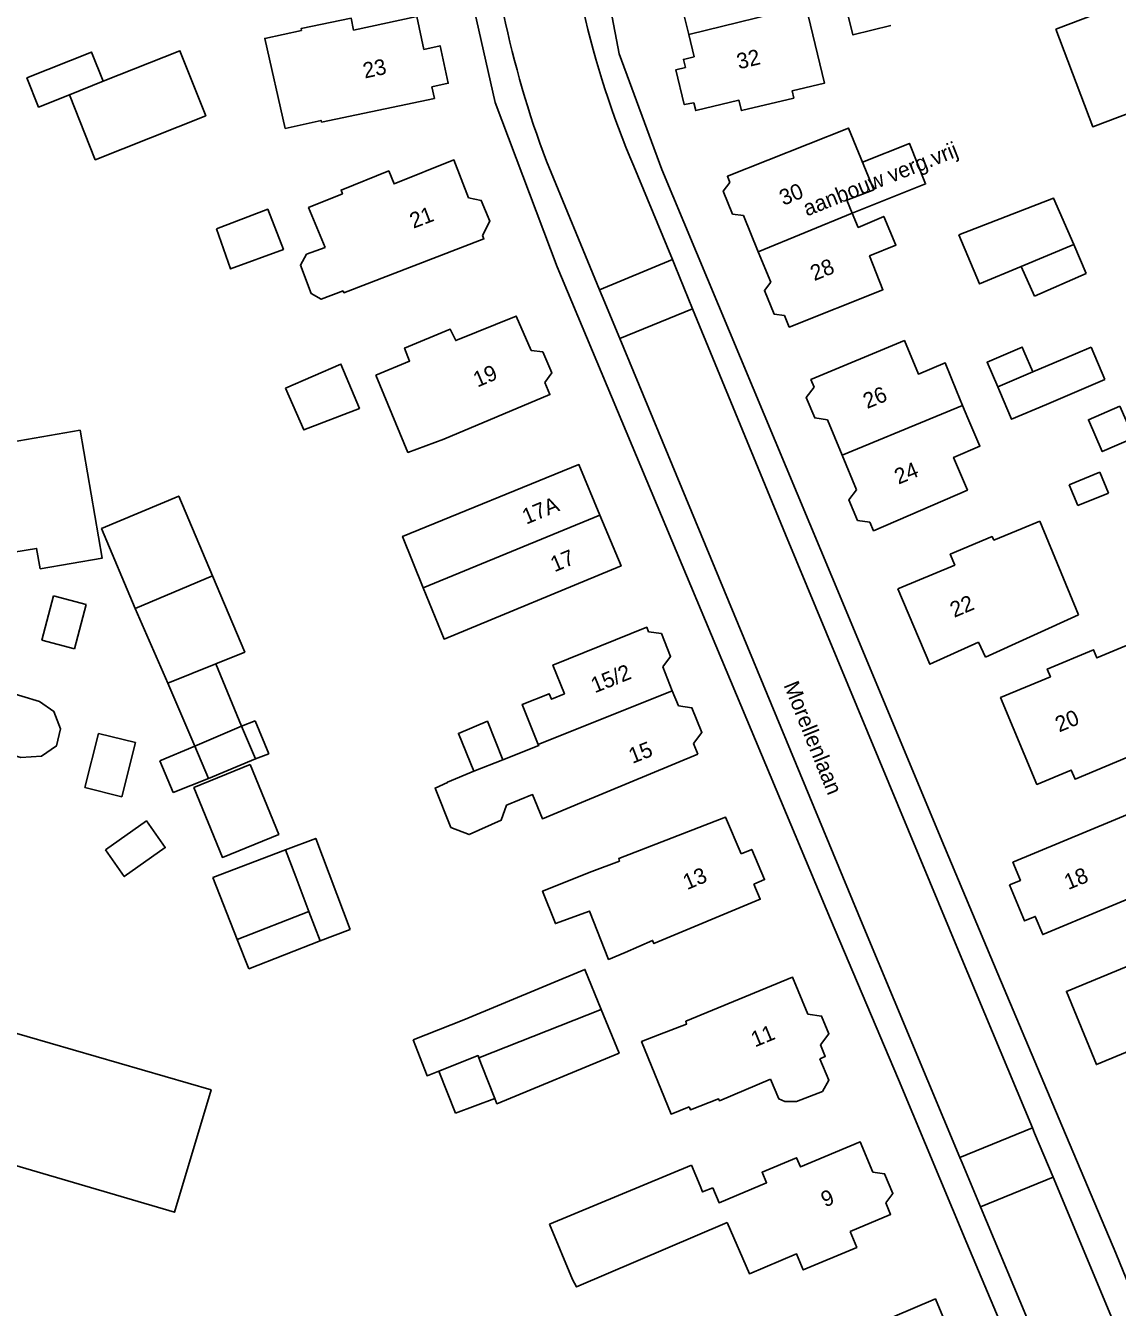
# Model space of a CAD drawing. Extents: x 194485 to 197793, y 468269 to 470822.
# Drawn here: x 195669.8 to 195753.4, y 469840.6 to 469938.8 of the extents above; entities that cross this region are included whole.
import ezdxf

# ---------------------------------------------------------------- set-up
doc = ezdxf.new("R2010")
doc.units = 0
for name, color, linetype in [('BAG plantopografie panden lijnelement overig', 7, 'Continuous'), ('BAG plantopografie panden tekst opmerking', 7, 'Continuous'), ('BGT grensvlak gebouwinstallatie plus 1', 7, 'Continuous'), ('BGT grensvlak overig bouwwerk', 7, 'Continuous'), ('BGT grensvlak overig bouwwerk uitbreiding populatie', 7, 'Continuous'), ('BGT grensvlak pand op maaiveld', 7, 'Continuous'), ('BGT grensvlak pand op maaiveld LR', 7, 'Continuous'), ('BGT grensvlak wegdeel', 7, 'Continuous'), ('BGT tekst huisnummerreeks', 7, 'Continuous'), ('BGT tekst openbare ruimte label weg', 7, 'Continuous')]:
    doc.layers.add(name, color=color, linetype=linetype)

msp = doc.modelspace()

# ---------------------------------------------------------------- linework, layer by layer
at = {"layer": 'BAG plantopografie panden lijnelement overig'}
msp.add_lwpolyline([(195733.876, 469928.362), (195737.478, 469929.796), (195738.717, 469926.684), (195733.103, 469924.449)], dxfattribs=at)
at = {"layer": 'BGT grensvlak gebouwinstallatie plus 1'}
for p, q in [((195750.076, 469922.047), (195751.017, 469919.828)), ((195747.052, 469918.083), (195746.039, 469920.361)), ((195751.017, 469919.828), (195747.052, 469918.083)), ((195684.345, 469889.897), (195686.324, 469885.113)), ((195682.742, 469883.601), (195680.678, 469888.408)), ((195686.324, 469885.113), (195687.357, 469885.536)), ((195687.357, 469885.536), (195688.409, 469883)), ((195674.309, 469880.418), (195675.349, 469884.571)), ((195675.349, 469884.571), (195678.192, 469883.86)), ((195678.192, 469883.86), (195677.153, 469879.706)), ((195680.06, 469882.477), (195682.742, 469883.601)), ((195681.082, 469880.036), (195680.06, 469882.477)), ((195688.409, 469883), (195687.376, 469882.621)), ((195677.153, 469879.706), (195674.309, 469880.418)), ((195683.794, 469881.109), (195681.082, 469880.036)), ((195692.33, 469868.671), (195691.474, 469870.927)), ((195694.645, 469869.549), (195692.33, 469868.671)), ((195685.993, 469868.765), (195686.886, 469866.512)), ((195686.886, 469866.512), (195692.33, 469868.671)), ((195702.71, 469855.461), (195701.42, 469858.681)), ((195705.715, 469856.595), (195702.71, 469855.461))]:
    msp.add_line(p, q, dxfattribs=at)
msp.add_lwpolyline([(195689.687, 469875.636), (195692.002, 469876.514), (195694.645, 469869.549)], dxfattribs=at)
at = {"layer": 'BGT grensvlak overig bouwwerk'}
msp.add_lwpolyline([(195670.833, 469887.003), (195671.943, 469886.25), (195672.458, 469884.912), (195672.134, 469883.613), (195670.989, 469882.818), (195669.419, 469882.715), (195666.917, 469883.467), (195665.808, 469884.228), (195665.432, 469885.5), (195665.778, 469886.991), (195666.734, 469887.794), (195668.144, 469887.825), (195670.833, 469887.003)], dxfattribs=at)
at = {"layer": 'BGT grensvlak overig bouwwerk uitbreiding populatie'}
for p, q in [((195752.07, 469904.587), (195749.72, 469903.627)), ((195752.722, 469902.991), (195752.07, 469904.587)), ((195749.72, 469903.627), (195750.372, 469902.031)), ((195750.372, 469902.031), (195752.722, 469902.991)), ((195671.007, 469891.705), (195671.902, 469895.107)), ((195671.902, 469895.107), (195674.415, 469894.445)), ((195674.415, 469894.445), (195673.52, 469891.044)), ((195673.52, 469891.044), (195671.007, 469891.705))]:
    msp.add_line(p, q, dxfattribs=at)
for points in [[(195753.594, 469909.662), (195751.184, 469908.613), (195752.246, 469906.171), (195754.656, 469907.219), (195753.594, 469909.662)], [(195675.884, 469875.644), (195679.026, 469877.866), (195680.474, 469875.818), (195677.331, 469873.597), (195675.884, 469875.644)]]:
    msp.add_lwpolyline(points, dxfattribs=at)
at = {"layer": 'BGT grensvlak pand op maaiveld'}
for p, q in [((195720.158, 469939.867), (195720.569, 469938.148)), ((195720.569, 469938.148), (195720.98, 469936.43)), ((195725.903, 469921.492), (195724.764, 469924.266)), ((195726.862, 469919.158), (195725.903, 469921.492)), ((195746.039, 469920.361), (195750.076, 469922.047)), ((195746.242, 469913.877), (195746.927, 469912.273)), ((195750.204, 469913.669), (195746.927, 469912.273)), ((195750.204, 469913.669), (195751.387, 469914.173)), ((195751.387, 469914.173), (195752.448, 469911.69)), ((195752.448, 469911.69), (195747.989, 469909.786)), ((195741.08, 469910.819), (195741.555, 469909.692)), ((195744.368, 469910.831), (195744.242, 469911.124)), ((195741.555, 469909.692), (195741.96, 469908.732)), ((195732.334, 469905.895), (195731.209, 469908.615)), ((195732.334, 469905.895), (195733.434, 469903.235)), ((195747.474, 469900.829), (195746.117, 469900.269)), ((195750.429, 469893.666), (195747.474, 469900.829)), ((195680.678, 469888.408), (195678.178, 469894.148)), ((195750.429, 469893.666), (195743.295, 469890.411)), ((195743.295, 469890.411), (195742.766, 469891.569)), ((195684.345, 469889.897), (195680.678, 469888.408)), ((195719.314, 469887.84), (195718.578, 469889.676)), ((195719.78, 469886.679), (195719.314, 469887.84)), ((195682.742, 469883.601), (195686.324, 469885.113)), ((195686.324, 469885.113), (195687.376, 469882.621)), ((195683.794, 469881.109), (195682.742, 469883.601)), ((195721.267, 469882.972), (195720.932, 469883.807)), ((195687.376, 469882.621), (195683.794, 469881.109)), ((195721.267, 469882.972), (195712.346, 469879.263)), ((195689.687, 469875.636), (195684.105, 469873.526)), ((195690.474, 469873.562), (195689.687, 469875.636)), ((195684.105, 469873.526), (195685.993, 469868.765)), ((195691.474, 469870.927), (195690.474, 469873.562)), ((195685.993, 469868.765), (195691.474, 469870.927)), ((195703.353, 469862.617), (195699.458, 469861.089)), ((195704.494, 469859.708), (195704.703, 469859.175)), ((195704.703, 469859.175), (195705.715, 469856.595)), ((195709.896, 469846.954), (195720.789, 469851.461)), ((195720.789, 469851.461), (195721.45, 469849.885)), ((195711.678, 469842.702), (195709.896, 469846.954))]:
    msp.add_line(p, q, dxfattribs=at)
for points in [[(195720.967, 469932.913), (195721.112, 469932.31), (195724.419, 469933.101), (195724.608, 469932.303), (195728.618, 469933.261), (195728.49, 469933.817), (195730.98, 469934.412), (195729.549, 469940.335)], [(195736.066, 469938.825), (195733.152, 469938.114), (195732.438, 469941.041)], [(195748.685, 469938.553), (195753.829, 469940.499), (195756.659, 469933.016), (195751.515, 469931.07), (195748.685, 469938.553)], [(195692.431, 469931.415), (195692.405, 469931.555), (195689.663, 469930.941), (195688.089, 469937.838), (195690.907, 469938.452), (195690.881, 469938.592), (195694.715, 469939.385), (195694.895, 469938.483), (195699.732, 469939.52), (195700.277, 469937.003)], [(195700.277, 469937.003), (195701.524, 469937.273), (195702.145, 469934.4), (195700.898, 469934.131)], [(195675.72, 469934.553), (195674.829, 469936.79), (195669.876, 469934.817), (195670.767, 469932.58), (195673.125, 469933.519)], [(195673.125, 469933.519), (195675.108, 469928.539), (195683.58, 469931.913), (195681.597, 469936.893), (195675.72, 469934.553)], [(195720.98, 469936.43), (195720.163, 469936.232), (195720.314, 469935.61)], [(195720.967, 469932.913), (195720.232, 469932.763), (195719.59, 469935.437), (195720.314, 469935.61)], [(195700.898, 469934.131), (195701.09, 469933.244), (195692.431, 469931.415)], [(195723.72, 469926.808), (195723.53, 469927.27), (195732.815, 469930.966), (195734.739, 469926.244), (195732.692, 469925.438), (195733.103, 469924.449)], [(195703.689, 469925.617), (195702.584, 469928.532), (195698.002, 469926.683), (195697.594, 469927.686), (195693.939, 469926.22), (195694.041, 469925.94), (195691.452, 469924.869), (195692.715, 469921.822)], [(195723.72, 469926.808), (195723.206, 469926.143), (195723.93, 469924.378), (195724.764, 469924.266)], [(195703.689, 469925.617), (195704.673, 469925.423), (195705.347, 469923.836), (195704.786, 469922.725)], [(195750.076, 469922.047), (195748.524, 469925.591), (195741.274, 469922.776)], [(195684.408, 469923.243), (195685.471, 469920.175), (195689.528, 469921.661), (195688.322, 469924.751), (195684.408, 469923.243)], [(195733.103, 469924.449), (195733.559, 469923.351), (195735.505, 469924.195), (195736.449, 469921.993), (195734.427, 469921.175), (195735.448, 469918.578), (195728.276, 469915.714), (195727.917, 469916.589)], [(195694.101, 469918.488), (195694.157, 469918.342), (195704.881, 469922.474), (195704.786, 469922.725)], [(195741.274, 469922.776), (195742.845, 469919.027), (195746.039, 469920.361)], [(195694.101, 469918.488), (195692.428, 469917.851), (195691.649, 469918.284), (195690.82, 469920.46), (195691.299, 469921.294), (195692.715, 469921.822)], [(195726.862, 469919.158), (195726.371, 469918.522), (195727.12, 469916.696), (195727.917, 469916.589)], [(195696.604, 469912.033), (195699.185, 469913.107), (195698.802, 469914.1), (195702.299, 469915.544), (195702.72, 469914.679), (195707.361, 469916.559), (195708.494, 469913.912)], [(195730.174, 469911.115), (195729.935, 469911.692), (195737.093, 469914.684), (195738.165, 469912.113), (195740.225, 469912.97), (195741.08, 469910.819)], [(195708.494, 469913.912), (195709.391, 469913.805), (195710.079, 469912.196), (195709.538, 469911.474)], [(195744.242, 469911.124), (195743.431, 469913.013), (195746.114, 469914.176), (195746.242, 469913.877)], [(195689.687, 469911.025), (195691.098, 469907.831), (195695.341, 469909.48), (195693.932, 469912.879), (195689.687, 469911.025)], [(195709.538, 469911.474), (195709.938, 469910.539), (195701.812, 469907.125), (195699.066, 469906.102), (195696.604, 469912.033)], [(195730.174, 469911.115), (195729.566, 469910.323), (195730.219, 469908.745), (195731.209, 469908.615)], [(195747.989, 469909.786), (195745.306, 469908.648), (195744.368, 469910.831)], [(195734.455, 469900.766), (195734.732, 469900.098), (195741.916, 469903.217), (195740.857, 469905.724), (195742.879, 469906.593), (195741.96, 469908.732)], [(195670.887, 469897.184), (195675.636, 469898), (195673.953, 469907.806), (195667.47, 469906.693), (195668.885, 469898.45), (195670.618, 469898.748), (195670.887, 469897.184)], [(195713.771, 469901.287), (195712.157, 469905.168), (195698.653, 469899.67), (195700.241, 469895.737)], [(195733.434, 469903.235), (195732.847, 469902.47), (195733.5, 469900.892), (195734.455, 469900.766)], [(195684.091, 469896.641), (195681.512, 469902.757), (195675.599, 469900.264), (195678.178, 469894.148)], [(195700.241, 469895.737), (195701.83, 469891.804), (195715.385, 469897.405), (195713.771, 469901.287)], [(195736.581, 469895.656), (195740.955, 469897.472), (195740.611, 469898.299), (195743.803, 469899.654), (195743.956, 469899.387), (195746.117, 469900.269)], [(195684.091, 469896.641), (195686.566, 469890.799), (195684.345, 469889.897)], [(195742.766, 469891.569), (195739.031, 469889.865), (195736.581, 469895.656)], [(195717.499, 469892.367), (195717.362, 469892.708), (195710.165, 469889.806), (195711.046, 469887.604), (195710.054, 469887.182), (195709.888, 469887.602), (195707.815, 469886.796), (195709.046, 469883.721)], [(195717.499, 469892.367), (195718.474, 469892.227), (195719.186, 469890.451), (195718.578, 469889.676)], [(195758.794, 469886.032), (195760.877, 469886.904), (195758.492, 469892.601), (195756.447, 469891.745), (195756.254, 469892.205), (195751.842, 469890.359), (195751.58, 469890.986), (195748.03, 469889.5), (195748.274, 469888.916), (195744.46, 469887.319), (195747.247, 469880.662), (195749.877, 469881.763), (195750.173, 469881.057), (195755.711, 469883.375), (195755.398, 469884.122), (195758.968, 469885.616), (195758.794, 469886.032)], [(195720.932, 469883.807), (195721.582, 469884.636), (195720.822, 469886.529), (195719.78, 469886.679)], [(195706.332, 469882.553), (195705.145, 469885.506), (195702.933, 469884.572), (195704.119, 469881.683)], [(195709.046, 469883.721), (195709.078, 469883.64), (195706.332, 469882.553)], [(195686.977, 469882.181), (195689.167, 469876.823), (195684.855, 469875.061), (195682.665, 469880.419), (195686.977, 469882.181)], [(195704.119, 469881.683), (195702.085, 469880.839), (195702.099, 469880.804)], [(195706.613, 469879.073), (195706.202, 469877.913), (195703.755, 469876.814), (195702.36, 469877.357), (195701.14, 469880.379), (195702.099, 469880.804)], [(195706.613, 469879.073), (195708.612, 469879.882), (195709.365, 469878.024), (195712.346, 469879.263)], [(195745.145, 469872.959), (195745.984, 469873.296), (195745.399, 469874.694), (195754.923, 469878.657), (195755.023, 469878.417), (195756.643, 469879.092), (195758.815, 469873.937), (195757.204, 469873.266), (195757.259, 469873.134), (195747.689, 469869.152), (195747.122, 469870.539), (195746.283, 469870.202), (195745.145, 469872.959)], [(195724.582, 469875.33), (195723.384, 469878.161), (195715.22, 469874.99), (195715.259, 469874.786), (195713.161, 469873.993)], [(195724.582, 469875.33), (195725.397, 469875.676), (195726.377, 469873.361), (195725.562, 469873.015)], [(195715.712, 469867.769), (195714.433, 469867.242), (195712.964, 469870.948), (195710.365, 469869.986), (195709.375, 469872.484), (195713.161, 469873.993)], [(195715.712, 469867.769), (195717.797, 469868.702), (195717.9, 469868.461), (195726.05, 469871.862), (195725.562, 469873.015)], [(195760.463, 469866.802), (195761.709, 469863.75), (195758.86, 469862.579), (195759.026, 469862.183), (195751.804, 469859.185), (195749.509, 469864.793), (195756.733, 469867.772)], [(195713.875, 469863.406), (195712.622, 469866.478), (195703.353, 469862.617)], [(195718.34, 469861.482), (195720.413, 469862.288), (195720.362, 469862.504), (195728.525, 469865.88), (195729.694, 469863.043)], [(195657.137, 469863.614), (195654.739, 469855.635), (195681.171, 469847.871), (195683.984, 469857.236), (195657.527, 469864.911)], [(195705.715, 469856.595), (195705.879, 469856.177), (195715.238, 469860.064), (195713.875, 469863.406)], [(195729.694, 469863.043), (195730.745, 469862.903), (195731.309, 469861.536), (195730.661, 469860.695)], [(195699.458, 469861.089), (195700.528, 469858.33), (195701.42, 469858.681)], [(195720.605, 469855.949), (195719.225, 469855.394), (195716.96, 469860.941), (195718.34, 469861.482)], [(195730.661, 469860.695), (195731.026, 469859.809), (195730.613, 469859.636)], [(195701.42, 469858.681), (195704.432, 469859.867), (195704.494, 469859.708)], [(195726.848, 469858.055), (195727.483, 469856.558), (195727.926, 469856.349), (195728.838, 469856.349), (195730.818, 469857.131), (195731.313, 469857.992), (195730.613, 469859.636)], [(195726.848, 469858.055), (195722.926, 469856.408), (195722.849, 469856.561), (195720.7, 469855.717), (195720.605, 469855.949)], [(195724.229, 469849.161), (195726.533, 469850.131), (195726.196, 469850.934), (195728.83, 469852.048), (195729.128, 469851.338), (195733.704, 469853.273), (195734.681, 469850.932)], [(195735.665, 469848.574), (195736.213, 469849.292), (195735.577, 469850.816), (195734.681, 469850.932)], [(195722.412, 469849.746), (195721.636, 469849.426), (195721.45, 469849.885)], [(195722.412, 469849.746), (195722.893, 469848.599), (195724.229, 469849.161)], [(195735.665, 469848.574), (195736.032, 469847.694), (195732.933, 469846.392)], [(195723.524, 469847.075), (195711.969, 469842.139), (195711.678, 469842.702)], [(195732.933, 469846.392), (195733.448, 469845.168), (195729.342, 469843.442), (195728.828, 469844.666), (195725.226, 469843.153), (195723.524, 469847.075)], [(195733.066, 469838.505), (195739.468, 469841.218), (195741.168, 469837.17), (195739.963, 469836.655), (195740.98, 469834.208), (195734.097, 469831.262)]]:
    msp.add_lwpolyline(points, dxfattribs=at)
at = {"layer": 'BGT grensvlak pand op maaiveld LR'}
for p, q in [((195720.569, 469938.148), (195729.549, 469940.335)), ((195673.125, 469933.519), (195675.72, 469934.553)), ((195733.103, 469924.449), (195725.903, 469921.492)), ((195744.242, 469911.124), (195746.927, 469912.273)), ((195739.493, 469908.857), (195741.555, 469909.692)), ((195739.493, 469908.857), (195732.334, 469905.895)), ((195713.771, 469901.287), (195700.241, 469895.737)), ((195678.178, 469894.148), (195684.091, 469896.641)), ((195709.046, 469883.721), (195719.314, 469887.84)), ((195706.332, 469882.553), (195704.119, 469881.683)), ((195704.494, 469859.708), (195713.875, 469863.406))]:
    msp.add_line(p, q, dxfattribs=at)
at = {"layer": 'BGT grensvlak wegdeel'}
for p, q in [((195709.672, 469928.42), (195713.747, 469918.576)), ((195716.678, 469927.318), (195719.321, 469920.882)), ((195713.747, 469918.576), (195719.321, 469920.882)), ((195720.871, 469917.108), (195715.295, 469914.836)), ((195746.896, 469854.348), (195741.345, 469852.06)), ((195748.478, 469850.552), (195742.92, 469848.288))]:
    msp.add_line(p, q, dxfattribs=at)
for points in [[(195701.678, 469976.921), (195703.09, 469975.223), (195703.056, 469962.96), (195702.572, 469955.145), (195702.947, 469945.397), (195705.756, 469932.936), (195710.505, 469920.325), (195731.422, 469870.322), (195736.642, 469858.028)], [(195744.257, 469866.144), (195740.17, 469875.864), (195731.522, 469896.583), (195718.511, 469927.799), (195715.237, 469936.667), (195713.539, 469945.64), (195712.915, 469951.92), (195713.094, 469972.901)], [(195720.871, 469917.108), (195719.526, 469920.383), (195719.321, 469920.882)], [(195715.295, 469914.836), (195713.95, 469918.086), (195713.747, 469918.576)], [(195720.871, 469917.108), (195727.979, 469899.804), (195741.367, 469867.608), (195746.896, 469854.348)], [(195715.295, 469914.836), (195733.854, 469870.004), (195741.345, 469852.06)], [(195753.29, 469844.717), (195748.945, 469854.987), (195744.257, 469866.144)], [(195736.642, 469858.028), (195741.886, 469845.483), (195747.111, 469833.065), (195752.33, 469820.568), (195758.25, 469805.832)], [(195748.478, 469850.552), (195747.07, 469853.93), (195746.896, 469854.348)], [(195742.92, 469848.288), (195741.512, 469851.66), (195741.345, 469852.06)], [(195748.478, 469850.552), (195762.869, 469816.036), (195767.389, 469805.36)], [(195742.92, 469848.288), (195746.974, 469838.577), (195760.307, 469806.676)], [(195753.29, 469844.717), (195757.573, 469834.212), (195764.833, 469816.966), (195767.482, 469810.6), (195770.556, 469802.704), (195771.836, 469797.289), (195771.125, 469784.212), (195770.353, 469779.49), (195766.032, 469764.796)]]:
    msp.add_lwpolyline(points, dxfattribs=at)
for centre, radius, start, end in [((195781.491, 469955.38), 76.713, 182.98944, 200.57524), ((195779.371, 469955.002), 68.533, 182.66585, 203.8251)]:
    msp.add_arc(centre, radius, start, end, dxfattribs=at)

# ---------------------------------------------------------------- texts
at = {"layer": 'BAG plantopografie panden tekst opmerking'}
msp.add_text('aanbouw verg.vrij', height=1.2, rotation=21.70352, dxfattribs=at).set_placement((195729.628, 469924.187))
at = {"layer": 'BGT tekst huisnummerreeks'}
for s, rotation, p in [('23', 12.2, (195695.754, 469934.761)), ('32', 13.5, (195724.411, 469935.465)), ('30', 22.3, (195727.82, 469925.007)), ('21', 20.8, (195699.478, 469923.248)), ('28', 22.3, (195730.19, 469919.228)), ('19', 23.2, (195704.386, 469911.071)), ('26', 22.5, (195734.235, 469909.427)), ('24', 22.5, (195736.635, 469903.63)), ('17A', 22.6, (195708.124, 469900.564)), ('17', 22.6, (195710.29, 469896.912)), ('22', 22.9, (195740.906, 469893.421)), ('15/2', 21.9, (195713.377, 469887.637)), ('20', 22.7, (195748.952, 469884.637)), ('15', 21.5, (195716.258, 469882.229)), ('13', 22.9, (195720.443, 469872.551)), ('18', 22.5, (195749.644, 469872.554)), ('11', 22.4, (195725.644, 469860.494)), ('9', 22.6, (195731.011, 469848.224))]:
    msp.add_text(s, height=1.2, rotation=rotation, dxfattribs=at).set_placement(p)
at = {"layer": 'BGT tekst openbare ruimte label weg'}
msp.add_text('Morellenlaan', height=1.2, rotation=292, dxfattribs=at).set_placement((195727.822, 469888.274))

doc.saveas('drawing.dxf')
